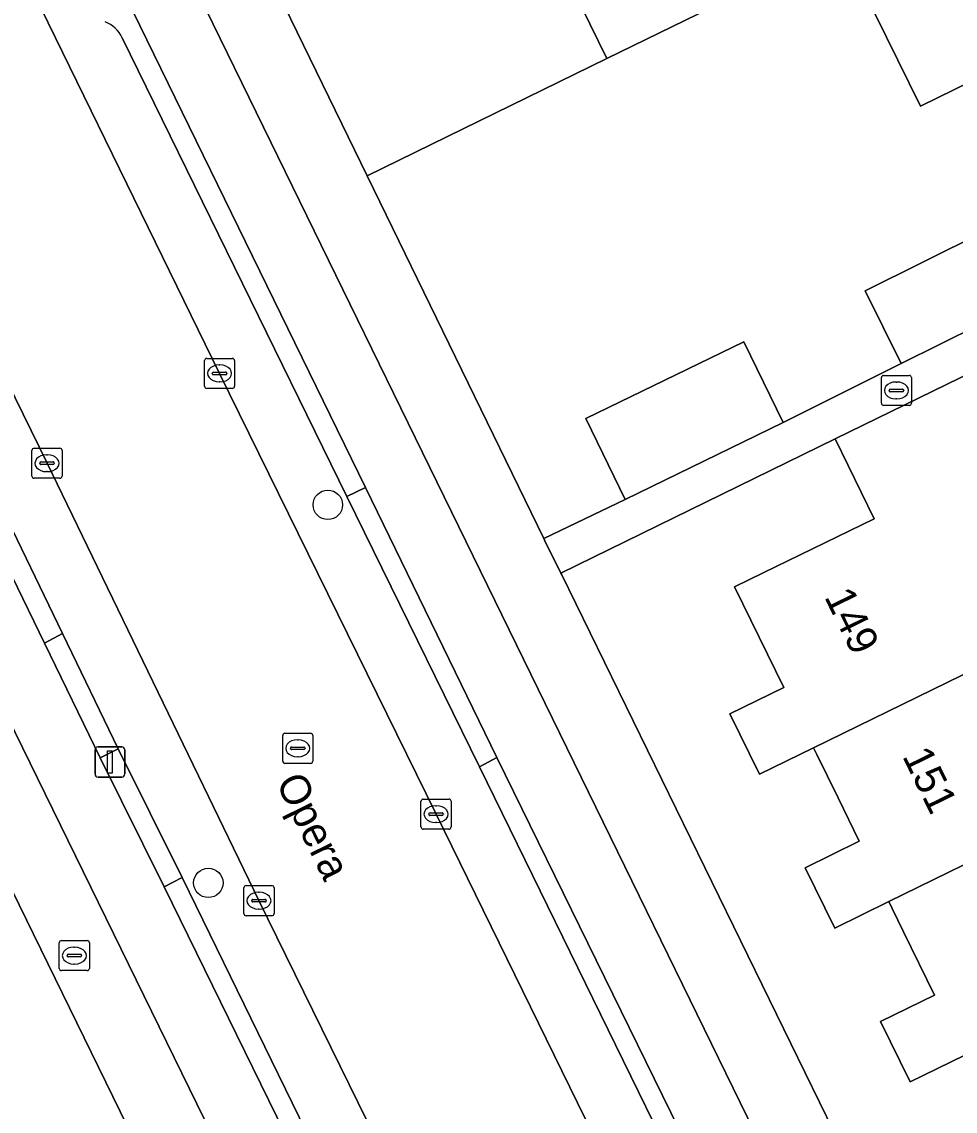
# Model space of a CAD drawing. Extents: x 160455 to 162082, y 388339 to 389736.
# Drawn here: x 160880.74 to 160911.77, y 389019.87 to 389056.09 of the extents above; entities that cross this region are included whole.
import ezdxf

# ---------------------------------------------------------------- set-up
doc = ezdxf.new("R2010")
doc.units = 0
for name, color, linetype in [('IMGEO_Boom', 7, 'Continuous'), ('IMGEO_Brandkraan', 7, 'Continuous'), ('IMGEO_Erf', 7, 'Continuous'), ('IMGEO_Fietspad_gesloten', 7, 'Continuous'), ('IMGEO_Kolk', 7, 'Continuous'), ('IMGEO_Lichtmast', 7, 'Continuous'), ('IMGEO_Muur', 7, 'Continuous'), ('IMGEO_Openbare_ruimte_label', 7, 'Continuous'), ('IMGEO_Pand', 7, 'Continuous'), ('IMGEO_Pand_nummerreeks', 7, 'Continuous'), ('IMGEO_Parkeervlak_open', 7, 'Continuous'), ('IMGEO_Rijbaan_lokaal_gesloten', 7, 'Continuous'), ('IMGEO_Rioolput', 7, 'Continuous'), ('IMGEO_Verkeerseiland_open', 7, 'Continuous'), ('IMGEO_Voetpad_open', 7, 'Continuous')]:
    doc.layers.add(name, color=color, linetype=linetype)

msp = doc.modelspace()

# ---------------------------------------------------------------- linework, layer by layer
at = {"layer": 'IMGEO_Boom'}
for centre in [(160890.917, 389040.032), (160886.944, 389027.462)]:
    msp.add_circle(centre, 0.489, dxfattribs=at)
at = {"layer": 'IMGEO_Brandkraan'}
for p, q in [((160881.99, 389024.618), (160881.99, 389025.47)), ((160882.065, 389025.544), (160882.917, 389025.544)), ((160882.478, 389025.324), (160882.503, 389025.324)), ((160882.991, 389025.47), (160882.991, 389024.618)), ((160882.249, 389025.038), (160882.249, 389025.05)), ((160882.687, 389025.001), (160882.289, 389025.001)), ((160882.292, 389025.087), (160882.69, 389025.087)), ((160882.733, 389025.05), (160882.733, 389025.038)), ((160882.501, 389024.764), (160882.476, 389024.764)), ((160882.917, 389024.544), (160882.065, 389024.544))]:
    msp.add_line(p, q, dxfattribs=at)
for points in [[(160881.99, 389024.618), (160881.99, 389025.47)], [(160882.065, 389025.544), (160882.917, 389025.544)], [(160882.991, 389025.47), (160882.991, 389024.618)], [(160882.917, 389024.544), (160882.065, 389024.544)]]:
    msp.add_lwpolyline(points, dxfattribs=at)
for centre, radius, start, end in [((160882.067, 389025.468), 0.0765, 91.552, 178.448), ((160882.067, 389025.468), 0.0765, 91.552, 178.448), ((160882.915, 389025.468), 0.0765, 1.552, 88.448), ((160882.915, 389025.468), 0.0765, 1.552, 88.448), ((160882.289, 389025.047), 0.0403, 85.8775, 175.7526), ((160882.286, 389025.037), 0.0366, 178.938, 274.7102), ((160882.69, 389025.044), 0.043, 264.8664, 352.4533), ((160882.694, 389025.049), 0.0386, 1.7309, 96.639), ((160882.067, 389024.62), 0.0765, 181.552, 268.448), ((160882.067, 389024.62), 0.0765, 181.552, 268.448), ((160882.915, 389024.62), 0.0765, 271.552, 358.448), ((160882.915, 389024.62), 0.0765, 271.552, 358.448)]:
    msp.add_arc(centre, radius, start, end, dxfattribs=at)
for centre, major_axis, ratio, start_param, end_param in [((160882.477, 389025.044), (-0.387, 0.002), 0.722429, 4.712389, 7.853982), ((160882.502, 389025.044), (-0.39, 0.002), 0.717154, 1.570796, 4.712389)]:
    msp.add_ellipse(centre, major_axis=major_axis, ratio=ratio, start_param=start_param, end_param=end_param, dxfattribs=at)
at = {"layer": 'IMGEO_Erf'}
for points in [[(160891.208, 389005.138), (160862.667, 389063.549)], [(160912.195, 389058.241), (160913.363, 389055.862), (160912.859, 389054.391), (160910.614, 389053.292), (160907.97, 389058.678), (160900.192, 389054.871), (160892.225, 389050.972), (160898.097, 389038.914), (160900.803, 389040.212), (160899.493, 389042.899), (160904.742, 389045.458), (160906.052, 389042.771), (160909.969, 389044.729), (160908.772, 389047.151), (160912.678, 389049.086), (160917.259, 389051.355), (160918.456, 389048.932), (160924.3, 389051.744), (160923.018, 389054.265), (160928.083, 389056.84)], [(160912.065, 389021.728), (160910.269, 389020.848), (160909.288, 389022.852), (160911.085, 389023.732), (160910.057, 389025.831), (160909.673, 389026.615), (160909.563, 389026.84), (160907.766, 389025.961), (160906.786, 389027.964), (160908.582, 389028.844), (160907.876, 389030.286), (160907.171, 389031.727), (160907.061, 389031.952), (160905.264, 389031.073), (160904.279, 389033.085), (160906.072, 389033.961), (160904.438, 389037.306), (160905.391, 389037.772), (160909.075, 389039.572), (160907.78, 389042.223), (160898.662, 389037.759), (160898.678, 389037.727), (160915.841, 389002.618)]]:
    msp.add_lwpolyline(points, dxfattribs=at)
at = {"layer": 'IMGEO_Fietspad_gesloten'}
for points in [[(160916.494, 388964.012), (160914.43, 388968.365), (160912.514, 388972.165), (160910.338, 388976.581), (160898.863, 389000), (160885.472, 389027.328), (160883.351, 389031.622), (160881.495, 389035.437), (160879.339, 389039.869), (160877.734, 389043.115), (160875.541, 389047.648), (160870.1, 389058.774), (160869.388, 389060.169), (160867.294, 389064.536), (160867.005, 389065.231), (160866.772, 389066.226)], [(160865.149, 389063.924), (160866.884, 389060.338), (160896.406, 389000), (160929.271, 388932.792), (160931.346, 388928.541)], [(160881.39, 389062.694), (160881.873, 389061.632), (160883.261, 389058.862), (160892.163, 389040.604), (160896.532, 389031.633), (160910.3, 389003.541)], [(160914.477, 389000), (160885.175, 389059.974)]]:
    msp.add_lwpolyline(points, dxfattribs=at)
at = {"layer": 'IMGEO_Kolk'}
for p, q in [((160886.892, 389044.904), (160887.744, 389044.904)), ((160886.817, 389043.978), (160886.817, 389044.83)), ((160887.305, 389044.684), (160887.33, 389044.684)), ((160887.818, 389044.83), (160887.818, 389043.978)), ((160887.076, 389044.398), (160887.076, 389044.41)), ((160887.514, 389044.361), (160887.116, 389044.361)), ((160887.119, 389044.447), (160887.517, 389044.447)), ((160887.56, 389044.41), (160887.56, 389044.398)), ((160909.315, 389043.411), (160909.315, 389044.263)), ((160909.39, 389044.337), (160910.242, 389044.337)), ((160910.316, 389044.263), (160910.316, 389043.411)), ((160887.744, 389043.904), (160886.892, 389043.904)), ((160887.328, 389044.124), (160887.303, 389044.124)), ((160909.574, 389043.831), (160909.574, 389043.843)), ((160910.012, 389043.794), (160909.614, 389043.794)), ((160909.617, 389043.88), (160910.015, 389043.88)), ((160909.803, 389044.117), (160909.828, 389044.117)), ((160910.058, 389043.843), (160910.058, 389043.831)), ((160909.826, 389043.557), (160909.801, 389043.557)), ((160910.242, 389043.337), (160909.39, 389043.337)), ((160881.081, 389040.99), (160881.081, 389041.842)), ((160881.156, 389041.916), (160882.008, 389041.916)), ((160881.569, 389041.696), (160881.594, 389041.696)), ((160882.082, 389041.842), (160882.082, 389040.99)), ((160881.34, 389041.41), (160881.34, 389041.422)), ((160881.778, 389041.373), (160881.38, 389041.373)), ((160881.383, 389041.459), (160881.781, 389041.459)), ((160881.824, 389041.422), (160881.824, 389041.41)), ((160882.008, 389040.916), (160881.156, 389040.916)), ((160881.592, 389041.136), (160881.567, 389041.136)), ((160894.013, 389029.322), (160894.013, 389030.174)), ((160894.088, 389030.248), (160894.94, 389030.248)), ((160894.501, 389030.028), (160894.526, 389030.028)), ((160895.014, 389030.174), (160895.014, 389029.322)), ((160894.272, 389029.742), (160894.272, 389029.754)), ((160894.71, 389029.705), (160894.312, 389029.705)), ((160894.315, 389029.791), (160894.713, 389029.791)), ((160894.756, 389029.754), (160894.756, 389029.742)), ((160894.524, 389029.468), (160894.499, 389029.468)), ((160894.94, 389029.248), (160894.088, 389029.248)), ((160888.126, 389026.445), (160888.126, 389027.297)), ((160888.201, 389027.371), (160889.053, 389027.371)), ((160888.614, 389027.151), (160888.639, 389027.151)), ((160889.127, 389027.297), (160889.127, 389026.445)), ((160888.385, 389026.865), (160888.385, 389026.877)), ((160888.823, 389026.828), (160888.425, 389026.828)), ((160888.428, 389026.914), (160888.826, 389026.914)), ((160888.869, 389026.877), (160888.869, 389026.865)), ((160888.637, 389026.591), (160888.612, 389026.591)), ((160889.053, 389026.371), (160888.201, 389026.371))]:
    msp.add_line(p, q, dxfattribs=at)
for points in [[(160886.892, 389044.904), (160887.744, 389044.904)], [(160886.817, 389043.978), (160886.817, 389044.83)], [(160887.818, 389044.83), (160887.818, 389043.978)], [(160909.315, 389043.411), (160909.315, 389044.263)], [(160909.39, 389044.337), (160910.242, 389044.337)], [(160910.316, 389044.263), (160910.316, 389043.411)], [(160887.744, 389043.904), (160886.892, 389043.904)], [(160910.242, 389043.337), (160909.39, 389043.337)], [(160881.081, 389040.99), (160881.081, 389041.842)], [(160881.156, 389041.916), (160882.008, 389041.916)], [(160882.082, 389041.842), (160882.082, 389040.99)], [(160882.008, 389040.916), (160881.156, 389040.916)], [(160894.013, 389029.322), (160894.013, 389030.174)], [(160894.088, 389030.248), (160894.94, 389030.248)], [(160895.014, 389030.174), (160895.014, 389029.322)], [(160894.94, 389029.248), (160894.088, 389029.248)], [(160888.126, 389026.445), (160888.126, 389027.297)], [(160888.201, 389027.371), (160889.053, 389027.371)], [(160889.127, 389027.297), (160889.127, 389026.445)], [(160889.053, 389026.371), (160888.201, 389026.371)]]:
    msp.add_lwpolyline(points, dxfattribs=at)
for centre, radius, start, end in [((160886.894, 389044.828), 0.0765, 91.552, 178.448), ((160886.894, 389044.828), 0.0765, 91.552, 178.448), ((160887.742, 389044.828), 0.0765, 1.552, 88.448), ((160887.742, 389044.828), 0.0765, 1.552, 88.448), ((160887.116, 389044.407), 0.0403, 85.8775, 175.7526), ((160887.113, 389044.397), 0.0366, 178.938, 274.7102), ((160887.517, 389044.404), 0.043, 264.8664, 352.4533), ((160887.521, 389044.409), 0.0386, 1.7309, 96.639), ((160909.392, 389044.261), 0.0765, 91.552, 178.448), ((160909.392, 389044.261), 0.0765, 91.552, 178.448), ((160910.24, 389044.261), 0.0765, 1.552, 88.448), ((160910.24, 389044.261), 0.0765, 1.552, 88.448), ((160886.894, 389043.98), 0.0765, 181.552, 268.448), ((160886.894, 389043.98), 0.0765, 181.552, 268.448), ((160887.742, 389043.98), 0.0765, 271.552, 358.448), ((160887.742, 389043.98), 0.0765, 271.552, 358.448), ((160909.614, 389043.84), 0.0403, 85.8775, 175.7526), ((160909.611, 389043.83), 0.0366, 178.938, 274.7102), ((160910.015, 389043.837), 0.043, 264.8664, 352.4533), ((160910.019, 389043.842), 0.0386, 1.7309, 96.639), ((160909.392, 389043.413), 0.0765, 181.552, 268.448), ((160909.392, 389043.413), 0.0765, 181.552, 268.448), ((160910.24, 389043.413), 0.0765, 271.552, 358.448), ((160910.24, 389043.413), 0.0765, 271.552, 358.448), ((160881.158, 389041.84), 0.0765, 91.552, 178.448), ((160881.158, 389041.84), 0.0765, 91.552, 178.448), ((160882.006, 389041.84), 0.0765, 1.552, 88.448), ((160882.006, 389041.84), 0.0765, 1.552, 88.448), ((160881.38, 389041.419), 0.0403, 85.8775, 175.7526), ((160881.377, 389041.409), 0.0366, 178.938, 274.7102), ((160881.781, 389041.416), 0.043, 264.8664, 352.4533), ((160881.785, 389041.421), 0.0386, 1.7309, 96.639), ((160881.158, 389040.992), 0.0765, 181.552, 268.448), ((160881.158, 389040.992), 0.0765, 181.552, 268.448), ((160882.006, 389040.992), 0.0765, 271.552, 358.448), ((160882.006, 389040.992), 0.0765, 271.552, 358.448), ((160894.09, 389030.172), 0.0765, 91.552, 178.448), ((160894.09, 389030.172), 0.0765, 91.552, 178.448), ((160894.938, 389030.172), 0.0765, 1.552, 88.448), ((160894.938, 389030.172), 0.0765, 1.552, 88.448), ((160894.312, 389029.751), 0.0403, 85.8775, 175.7526), ((160894.309, 389029.741), 0.0366, 178.938, 274.7102), ((160894.713, 389029.748), 0.043, 264.8664, 352.4533), ((160894.717, 389029.753), 0.0386, 1.7309, 96.639), ((160894.09, 389029.324), 0.0765, 181.552, 268.448), ((160894.09, 389029.324), 0.0765, 181.552, 268.448), ((160894.938, 389029.324), 0.0765, 271.552, 358.448), ((160894.938, 389029.324), 0.0765, 271.552, 358.448), ((160888.203, 389027.295), 0.0765, 91.552, 178.448), ((160888.203, 389027.295), 0.0765, 91.552, 178.448), ((160889.051, 389027.295), 0.0765, 1.552, 88.448), ((160889.051, 389027.295), 0.0765, 1.552, 88.448), ((160888.425, 389026.874), 0.0403, 85.8775, 175.7526), ((160888.422, 389026.864), 0.0366, 178.938, 274.7102), ((160888.826, 389026.871), 0.043, 264.8664, 352.4533), ((160888.83, 389026.876), 0.0386, 1.7309, 96.639), ((160888.203, 389026.447), 0.0765, 181.552, 268.448), ((160888.203, 389026.447), 0.0765, 181.552, 268.448), ((160889.051, 389026.447), 0.0765, 271.552, 358.448), ((160889.051, 389026.447), 0.0765, 271.552, 358.448)]:
    msp.add_arc(centre, radius, start, end, dxfattribs=at)
for centre, major_axis, ratio, start_param, end_param in [((160887.304, 389044.404), (-0.387, 0.002), 0.722429, 4.712389, 7.853982), ((160887.329, 389044.404), (-0.39, 0.002), 0.717154, 1.570796, 4.712389), ((160909.802, 389043.837), (-0.387, 0.002), 0.722429, 4.712389, 7.853982), ((160909.827, 389043.837), (-0.39, 0.002), 0.717154, 1.570796, 4.712389), ((160881.568, 389041.416), (-0.387, 0.002), 0.722429, 4.712389, 7.853982), ((160881.593, 389041.416), (-0.39, 0.002), 0.717154, 1.570796, 4.712389), ((160894.5, 389029.748), (-0.387, 0.002), 0.722429, 4.712389, 7.853982), ((160894.525, 389029.748), (-0.39, 0.002), 0.717154, 1.570796, 4.712389), ((160888.613, 389026.871), (-0.387, 0.002), 0.722429, 4.712389, 7.853982), ((160888.638, 389026.871), (-0.39, 0.002), 0.717154, 1.570796, 4.712389)]:
    msp.add_ellipse(centre, major_axis=major_axis, ratio=ratio, start_param=start_param, end_param=end_param, dxfattribs=at)
at = {"layer": 'IMGEO_Lichtmast'}
for p, q in [((160883.177, 389031.083), (160883.177, 389031.883)), ((160883.177, 389031.883), (160883.177, 389031.083)), ((160883.277, 389031.983), (160884.067, 389031.983)), ((160884.067, 389031.983), (160883.277, 389031.983)), ((160884.167, 389031.883), (160884.167, 389031.083)), ((160884.167, 389031.083), (160884.167, 389031.883)), ((160884.067, 389030.983), (160883.277, 389030.983)), ((160883.277, 389030.983), (160884.067, 389030.983))]:
    msp.add_line(p, q, dxfattribs=at)
msp.add_lwpolyline([(160883.597, 389031.858), (160883.747, 389031.858), (160883.747, 389031.108), (160883.597, 389031.108), (160883.597, 389031.858)], dxfattribs=at)
for centre, start, end in [((160883.277, 389031.883), 90, 180), ((160883.277, 389031.883), 90, 180), ((160884.067, 389031.883), 0, 90), ((160884.067, 389031.883), 360, 90), ((160883.277, 389031.083), 180, 270), ((160883.277, 389031.083), 180, 270), ((160884.067, 389031.083), 270, 0), ((160884.067, 389031.083), 270, 0)]:
    msp.add_arc(centre, 0.1, start, end, dxfattribs=at)
at = {"layer": 'IMGEO_Muur'}
msp.add_lwpolyline([(160892.225, 389050.972), (160898.097, 389038.914)], dxfattribs=at)
at = {"layer": 'IMGEO_Pand'}
for points in [[(160915.731, 389062.476), (160911.318, 389071.49), (160908.401, 389070.062), (160906.199, 389068.984), (160906.991, 389067.368), (160904.487, 389066.143), (160903.942, 389067.257), (160903.795, 389067.185), (160907.97, 389058.678), (160910.614, 389053.292), (160912.859, 389054.391), (160913.363, 389055.862), (160912.195, 389058.241), (160913.362, 389058.812), (160912.369, 389060.837)], [(160907.97, 389058.678), (160903.795, 389067.185), (160903.654, 389067.116), (160904.199, 389066.001), (160901.693, 389064.775), (160900.901, 389066.391), (160898.798, 389065.362), (160895.783, 389063.886), (160900.192, 389054.871)], [(160900.192, 389054.871), (160895.783, 389063.886), (160890.664, 389061.38), (160891.456, 389059.764), (160888.915, 389058.52), (160888.375, 389059.625), (160888.087, 389059.484), (160888.627, 389058.379), (160892.225, 389050.972)], [(160912.678, 389049.086), (160908.772, 389047.151), (160909.969, 389044.729), (160913.868, 389046.66)], [(160914.7, 389045.603), (160907.78, 389042.223), (160909.075, 389039.572), (160905.391, 389037.772), (160904.438, 389037.306), (160906.072, 389033.961), (160904.279, 389033.085), (160905.264, 389031.073), (160907.061, 389031.952), (160915.949, 389036.3), (160918.61, 389037.602)], [(160906.052, 389042.771), (160904.742, 389045.458), (160899.493, 389042.899), (160900.803, 389040.212)], [(160907.061, 389031.952), (160907.171, 389031.727), (160907.876, 389030.286), (160908.582, 389028.844), (160906.786, 389027.964), (160907.766, 389025.961), (160909.563, 389026.84), (160918.447, 389031.188), (160915.949, 389036.3)], [(160920.944, 389026.077), (160918.447, 389031.188), (160909.563, 389026.84), (160909.673, 389026.615), (160910.057, 389025.831), (160911.085, 389023.732), (160909.288, 389022.852), (160910.269, 389020.848), (160912.065, 389021.728)]]:
    msp.add_lwpolyline(points, close=True, dxfattribs=at)
at = {"layer": 'IMGEO_Parkeervlak_open'}
for points in [[(160880.913, 389057.526), (160887.316, 389044.404), (160894.513, 389029.747), (160904.445, 389009.463), (160907.915, 389002.343)], [(160908.278, 389006.124), (160895.953, 389031.324), (160891.546, 389040.305), (160884.079, 389055.566)], [(160900.342, 389003.041), (160898.512, 389006.713), (160888.628, 389026.872), (160881.582, 389041.416), (160876.244, 389052.308)], [(160875.929, 389048.401), (160876.135, 389047.949), (160878.359, 389043.435), (160879.966, 389040.148), (160882.094, 389035.758), (160883.95, 389031.922), (160886.073, 389027.642), (160897.052, 389005.136)]]:
    msp.add_lwpolyline(points, dxfattribs=at)
msp.add_arc((160883.082, 389055.07), 1.114, 26.4616, 67.0035, dxfattribs=at)
at = {"layer": 'IMGEO_Rijbaan_lokaal_gesloten'}
for points in [[(160872.053, 389060.881), (160872.239, 389060.439), (160876.244, 389052.308), (160881.582, 389041.416), (160888.628, 389026.872), (160898.512, 389006.713), (160900.342, 389003.041), (160901.842, 389000), (160906.66, 388990.235), (160908.289, 388986.887), (160914.137, 388989.745), (160912, 388994.132), (160911.848, 388994.441), (160910.632, 388996.86), (160910.509, 388997.087), (160909.071, 389000), (160907.915, 389002.343), (160904.445, 389009.463), (160894.513, 389029.747)], [(160894.513, 389029.747), (160887.316, 389044.404), (160880.913, 389057.526), (160880.827, 389057.703), (160880.463, 389058.408), (160880.134, 389059.136)]]:
    msp.add_lwpolyline(points, dxfattribs=at)
at = {"layer": 'IMGEO_Rioolput'}
for p, q in [((160889.417, 389031.511), (160889.417, 389032.363)), ((160889.492, 389032.437), (160890.344, 389032.437)), ((160889.905, 389032.217), (160889.93, 389032.217)), ((160890.418, 389032.363), (160890.418, 389031.511)), ((160889.676, 389031.931), (160889.676, 389031.943)), ((160890.114, 389031.894), (160889.716, 389031.894)), ((160889.719, 389031.98), (160890.117, 389031.98)), ((160890.16, 389031.943), (160890.16, 389031.931)), ((160889.928, 389031.657), (160889.903, 389031.657)), ((160890.344, 389031.437), (160889.492, 389031.437))]:
    msp.add_line(p, q, dxfattribs=at)
for points in [[(160889.417, 389031.511), (160889.417, 389032.363)], [(160889.492, 389032.437), (160890.344, 389032.437)], [(160890.418, 389032.363), (160890.418, 389031.511)], [(160890.344, 389031.437), (160889.492, 389031.437)]]:
    msp.add_lwpolyline(points, dxfattribs=at)
for centre, radius, start, end in [((160889.494, 389032.361), 0.0765, 91.552, 178.448), ((160889.494, 389032.361), 0.0765, 91.552, 178.448), ((160890.342, 389032.361), 0.0765, 1.552, 88.448), ((160890.342, 389032.361), 0.0765, 1.552, 88.448), ((160889.716, 389031.94), 0.0403, 85.8775, 175.7526), ((160889.713, 389031.93), 0.0366, 178.938, 274.7102), ((160890.117, 389031.937), 0.043, 264.8664, 352.4533), ((160890.121, 389031.942), 0.0386, 1.7309, 96.639), ((160889.494, 389031.513), 0.0765, 181.552, 268.448), ((160889.494, 389031.513), 0.0765, 181.552, 268.448), ((160890.342, 389031.513), 0.0765, 271.552, 358.448), ((160890.342, 389031.513), 0.0765, 271.552, 358.448)]:
    msp.add_arc(centre, radius, start, end, dxfattribs=at)
for centre, major_axis, ratio, start_param, end_param in [((160889.904, 389031.937), (-0.387, 0.002), 0.722429, 4.712389, 7.853982), ((160889.929, 389031.937), (-0.39, 0.002), 0.717154, 1.570796, 4.712389)]:
    msp.add_ellipse(centre, major_axis=major_axis, ratio=ratio, start_param=start_param, end_param=end_param, dxfattribs=at)
at = {"layer": 'IMGEO_Verkeerseiland_open'}
for points in [[(160884.079, 389055.566), (160891.546, 389040.305), (160892.163, 389040.604), (160883.261, 389058.862)], [(160910.3, 389003.541), (160896.532, 389031.633), (160895.953, 389031.324), (160908.278, 389006.124)], [(160897.052, 389005.136), (160886.073, 389027.642), (160885.472, 389027.328), (160898.863, 389000), (160910.338, 388976.581), (160910.955, 388976.899), (160906.269, 388986.421)]]:
    msp.add_lwpolyline(points, dxfattribs=at)
for points in [[(160891.546, 389040.305), (160895.953, 389031.324), (160896.532, 389031.633), (160892.163, 389040.604)], [(160879.966, 389040.148), (160879.339, 389039.869), (160881.495, 389035.437), (160882.094, 389035.758)], [(160882.094, 389035.758), (160881.495, 389035.437), (160883.351, 389031.622), (160883.95, 389031.922)], [(160885.472, 389027.328), (160886.073, 389027.642), (160883.95, 389031.922), (160883.351, 389031.622)]]:
    msp.add_lwpolyline(points, close=True, dxfattribs=at)
msp.add_arc((160883.082, 389055.07), 1.114, 26.4616, 67.0035, dxfattribs=at)
at = {"layer": 'IMGEO_Voetpad_open'}
for points in [[(160891.29, 389003.601), (160895.886, 388994.089), (160896.662, 388993.971), (160899.254, 388988.688), (160901.401, 388984.295), (160929.266, 388927.414), (160931.346, 388928.541), (160929.271, 388932.792), (160896.406, 389000), (160866.884, 389060.338), (160865.149, 389063.924)], [(160862.667, 389063.549), (160891.208, 389005.138)], [(160917.838, 388998.543), (160915.841, 389002.618), (160898.678, 389037.727), (160898.662, 389037.759), (160898.134, 389038.838), (160898.097, 389038.914), (160892.225, 389050.972), (160888.627, 389058.379), (160888.087, 389059.484), (160887.104, 389061.518)], [(160885.175, 389059.974), (160914.477, 389000), (160943.921, 388939.826), (160947.207, 388933.03), (160951.165, 388934.782)]]:
    msp.add_lwpolyline(points, dxfattribs=at)
msp.add_lwpolyline([(160907.78, 389042.223), (160914.7, 389045.603), (160933.211, 389054.645), (160932.548, 389055.938), (160929.405, 389054.34), (160924.3, 389051.744), (160918.456, 389048.932), (160913.868, 389046.66), (160909.969, 389044.729), (160906.052, 389042.771), (160900.803, 389040.212), (160898.097, 389038.914), (160898.134, 389038.838), (160898.662, 389037.759)], close=True, dxfattribs=at)

# ---------------------------------------------------------------- texts
at = {"layer": 'IMGEO_Openbare_ruimte_label'}
msp.add_text('Opera', height=1, rotation=296.1038, dxfattribs=at).set_placement((160889.176, 389030.806))
at = {"layer": 'IMGEO_Pand_nummerreeks'}
for s, p in [('149', (160907.407, 389036.974)), ('151', (160909.999, 389031.679))]:
    msp.add_text(s, height=1, rotation=296.0866, dxfattribs=at).set_placement(p)

doc.saveas('drawing.dxf')
